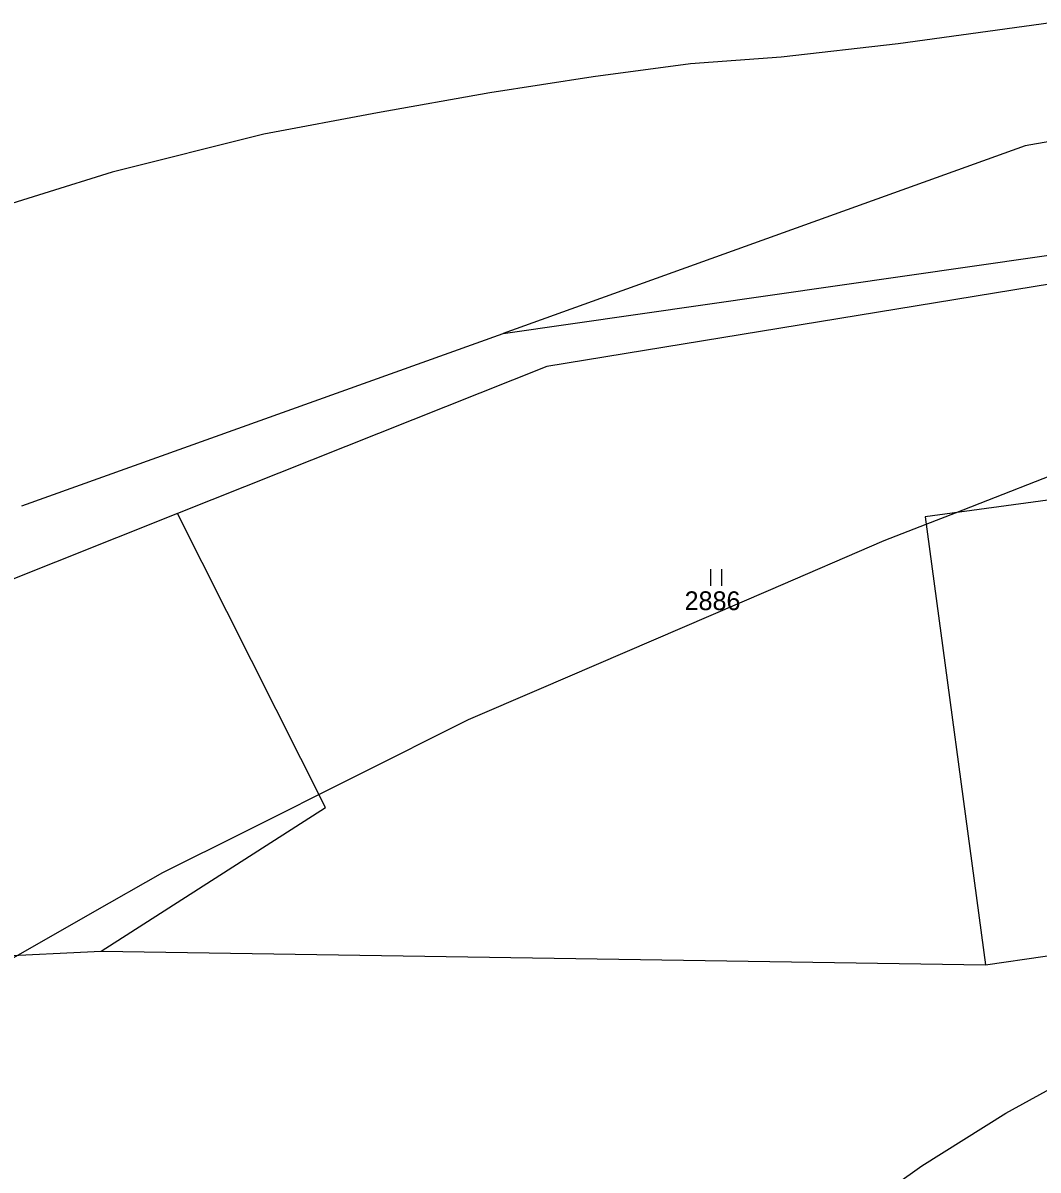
# Model space of a CAD drawing. Extents: x -546762 to -540209, y -1046851 to -1035694.
# Drawn here: x -542708.2 to -542616.2, y -1039106.5 to -1039002.6 of the extents above; entities that cross this region are included whole.
import ezdxf

# ---------------------------------------------------------------- set-up
doc = ezdxf.new("R2010")
doc.units = 0
for name, color, linetype in [('Vrstva 1', 7, 'Continuous'), ('Vrstva 18', 7, 'Continuous'), ('Vrstva 25', 7, 'Continuous'), ('Vrstva 52', 7, 'Continuous')]:
    doc.layers.add(name, color=color, linetype=linetype)

msp = doc.modelspace()

# ---------------------------------------------------------------- linework, layer by layer
at = {"layer": 'Vrstva 1'}
for points in [[(-542602.46, -1039011.07), (-542617.4, -1039013.69)], [(-542617.4, -1039013.69), (-542664.68, -1039030.7)], [(-542664.68, -1039030.7), (-542585.8, -1039019.36)], [(-542584.96, -1039021.25), (-542660.73, -1039033.69)], [(-542708.29, -1039046.3), (-542664.68, -1039030.7)], [(-542660.73, -1039033.69), (-542694.19, -1039047)], [(-542611.79, -1039045.31), (-542626.45, -1039047.29)], [(-542694.19, -1039047), (-542722.02, -1039058.07)], [(-542680.79, -1039073.64), (-542694.19, -1039047)], [(-542626.45, -1039047.29), (-542620.98, -1039087.89)], [(-542701.11, -1039086.65), (-542680.79, -1039073.64)], [(-542780.63, -1039090.5), (-542701.11, -1039086.65)], [(-542701.11, -1039086.65), (-542620.98, -1039087.89)], [(-542620.98, -1039087.89), (-542610.19, -1039086.31)]]:
    msp.add_lwpolyline(points, dxfattribs=at)
at = {"layer": 'Vrstva 25'}
for p, q in [((-542645.89, -1039053.54), (-542645.89, -1039052.04)), ((-542644.89, -1039053.54), (-542644.89, -1039052.04))]:
    msp.add_line(p, q, dxfattribs=at)
at = {"layer": 'Vrstva 52'}
for points in [[(-542615.06, -1039002.55), (-542628.9, -1039004.45), (-542639.51, -1039005.64), (-542647.72, -1039006.24), (-542656.54, -1039007.44), (-542665.91, -1039008.89), (-542676.07, -1039010.69), (-542686.37, -1039012.63), (-542700.12, -1039016.07), (-542712.51, -1039019.95), (-542720.49, -1039023.11), (-542724.61, -1039024.74), (-542737.76, -1039031.91), (-542752.54, -1039040.58), (-542760.09, -1039045.96)], [(-542717.88, -1039092.26), (-542701.9, -1039083.16), (-542695.52, -1039079.53), (-542688.07, -1039075.8), (-542667.82, -1039065.67), (-542661.43, -1039062.91), (-542640.66, -1039053.96), (-542630.18, -1039049.45), (-542626.36, -1039047.96), (-542623.7, -1039046.92), (-542612.15, -1039042.4), (-542611.03, -1039041.96), (-542583.39, -1039031.14), (-542555.81, -1039024.19), (-542549.16, -1039022.51), (-542546.87, -1039021.93), (-542541.38, -1039020.54), (-542516.43, -1039014.25), (-542510.98, -1039012.88), (-542509.42, -1039012.49), (-542495.82, -1039009.05), (-542490.94, -1039007.82)], [(-542636.63, -1039113.14), (-542626.77, -1039106.11), (-542619.15, -1039101.33), (-542609.31, -1039095.91)]]:
    msp.add_lwpolyline(points, dxfattribs=at)

# ---------------------------------------------------------------- texts
at = {"layer": 'Vrstva 18'}
msp.add_text('2886', height=1.7, dxfattribs=at).set_placement((-542648.25, -1039055.75))

doc.saveas('drawing.dxf')
